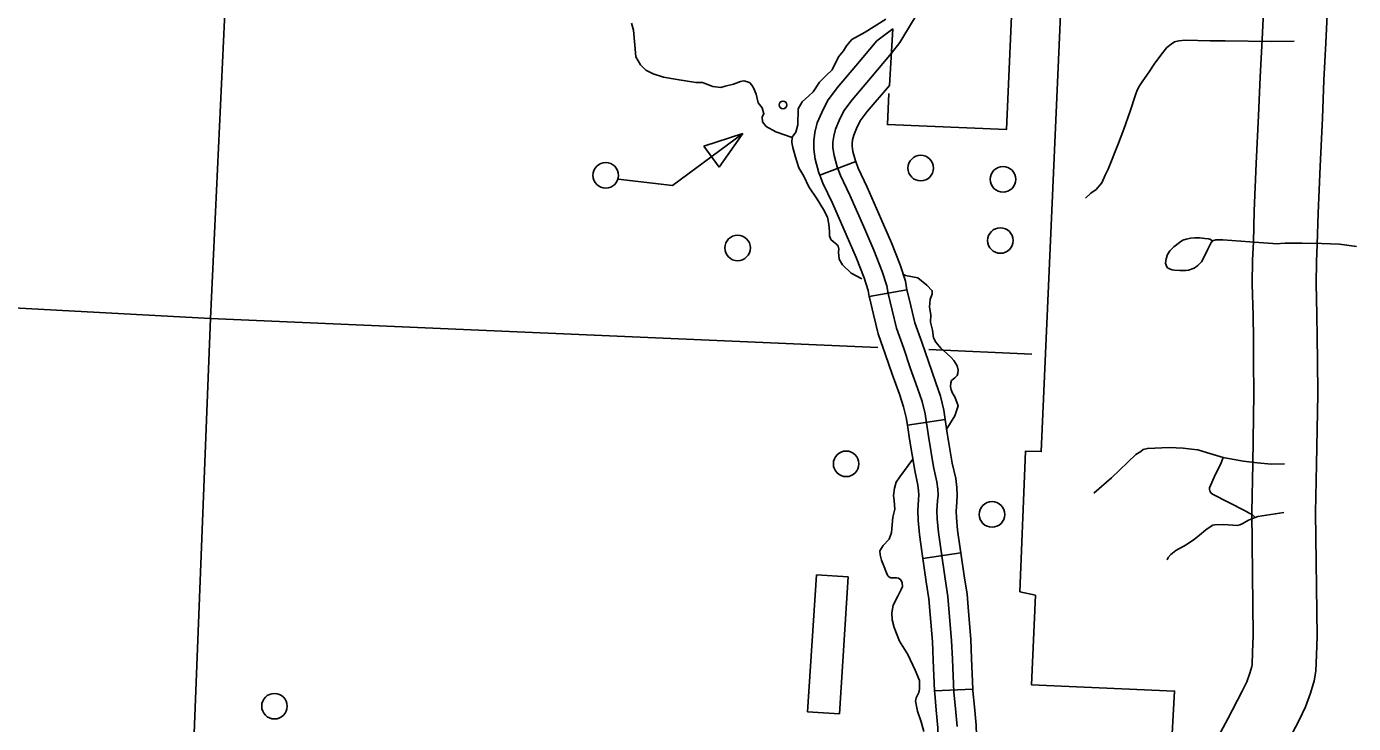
# Model space of a CAD drawing. Extents: x 653372 to 905732, y 627442 to 787275.
# Drawn here: x 684356 to 689553, y 767471 to 770200 of the extents above; entities that cross this region are included whole.
import ezdxf

# ---------------------------------------------------------------- set-up
doc = ezdxf.new("R2010")
doc.units = 0
for name, color, linetype in [('10', 7, 'Continuous'), ('32', 7, 'Continuous'), ('33', 7, 'Continuous'), ('34', 7, 'Continuous'), ('35', 7, 'Continuous'), ('5', 7, 'Continuous'), ('56', 7, 'Continuous'), ('57', 7, 'Continuous'), ('6', 7, 'Continuous')]:
    doc.layers.add(name, color=color, linetype=linetype)

msp = doc.modelspace()

# ---------------------------------------------------------------- linework, layer by layer
at = {"layer": '10'}
for points in [[(688986.9, 767354.1), (689059.9, 767489.1), (689116.3, 767597.5), (689134.6, 767634.8), (689146.5, 767667.7), (689154, 767694), (689155.5, 767702.4), (689157.6, 767750.2), (689160.3, 767815.1), (689154.1, 768298), (689157.9, 768489.7), (689162.5, 768761.3), (689161.6, 768889.9), (689160.4, 768978.7), (689159.1, 769068.9), (689156.3, 769190.9), (689157.5, 769286.8), (689160.7, 769355.8), (689164.1, 769477.7), (689172.1, 769663.4), (689180.9, 769851.9), (689187, 770002), (689195.2, 770148.9), (689213.3, 770531.8)], [(689463, 770519.5), (689444.8, 770136.1), (689436.7, 769989.9), (689430.7, 769841), (689421.8, 769652.2), (689413.9, 769468.9), (689410.5, 769346.7), (689407.5, 769279.6), (689406.4, 769192.2), (689409.1, 769073.5), (689410.3, 768982.2), (689411.6, 768892.5), (689412.5, 768760), (689407.9, 768485.2), (689404.2, 768297.2), (689410.3, 767811.4), (689407.3, 767739.5), (689404.5, 767676), (689398.2, 767638.5), (689384.4, 767590.6), (689365, 767536.8), (689339.3, 767484.6), (689280.8, 767372)]]:
    msp.add_lwpolyline(points, dxfattribs=at)
at = {"layer": '32'}
for p, q in [((687748.8, 770190.9), (687736, 769969.5)), ((687462.6, 769618.5), (687603.1, 769670.8)), ((687656.1, 769143.1), (687803.9, 769168.9)), ((687805.5, 768639.6), (687953.8, 768661.7)), ((687865.9, 768116.9), (688014.3, 768138.9)), ((687912.2, 767599.2), (688062.1, 767605.9))]:
    msp.add_line(p, q, dxfattribs=at)
for points in [[(687748.8, 770190.9), (687685.9, 770143.2), (687603.7, 770045.6), (687530.2, 769959.8), (687492.9, 769908.7), (687470.3, 769863.7), (687452.9, 769822.3), (687443.6, 769785.1), (687438.9, 769752), (687439.2, 769719.4), (687445, 769680), (687459.2, 769627.5), (687462.6, 769618.5)], [(687743.3, 770094.9), (687660.8, 769997), (687589.1, 769913.2), (687557.1, 769869.5), (687538.4, 769832.3), (687524.3, 769798.5), (687517.3, 769770.7), (687514, 769747.1), (687514.2, 769725.2), (687518.5, 769695.2), (687530.7, 769650.5), (687543.4, 769616.5), (687580.5, 769539.1), (687634.6, 769415.4), (687674, 769324.7), (687706.5, 769241.3), (687725, 769184.7), (687730.2, 769154.7), (687745.8, 769089.3), (687763, 769018.7), (687791.2, 768938.9), (687817, 768864.2), (687845.3, 768784.4), (687863, 768732.2), (687874.7, 768683.6), (687887.9, 768595.5), (687907.9, 768475.6), (687921.1, 768417.4), (687924.6, 768388.3), (687925.7, 768365.5), (687924.1, 768343.3), (687921.2, 768303.9), (687922.9, 768272.3), (687927.4, 768219.5), (687937.5, 768145.6), (687953.5, 768037.2), (687964.6, 767968.5), (687969.7, 767903.9), (687978.7, 767796.6), (687981.8, 767722.9), (687987.5, 767593.8), (687993.4, 767530.2), (688000.1, 767459.8)], [(687736, 769969.5), (687647.9, 769866.6), (687621.3, 769830.2), (687606.6, 769801), (687595.6, 769774.8), (687591, 769756.3), (687589, 769742.2), (687589.1, 769731), (687592.1, 769710.5), (687602.2, 769673.4), (687603.1, 769670.8)], [(687603.1, 769670.8), (687612.4, 769645.8), (687648.7, 769570.3), (687703.4, 769445.3), (687743.3, 769353.3), (687777.2, 769266.6), (687798, 769202.8), (687803.9, 769168.9)], [(687462.6, 769618.5), (687474.3, 769587.1), (687512.3, 769507.8), (687565.9, 769385.4), (687604.6, 769296.2), (687635.9, 769216.1), (687652, 769166.5), (687656.1, 769143.1)], [(687803.7, 769169.9), (687818.7, 769106.9), (687834.9, 769040.1), (687862, 768963.7), (687887.8, 768889), (687916.2, 768809), (687935.2, 768753), (687948.4, 768697.9), (687953.8, 768661.7)], [(687656.1, 769143.1), (687656.7, 769139.5), (687672.9, 769071.8), (687691, 768997.2), (687720.5, 768914.1), (687746.3, 768839.4), (687774.5, 768759.9), (687790.9, 768711.3), (687801, 768669.3), (687805.5, 768639.6)], [(687953.8, 768661.7), (687962, 768607.2), (687981.6, 768490.1), (687995.1, 768430.2), (687999.4, 768394.6), (688000.8, 768364.6), (687998.9, 768337.9), (687996.3, 768303.1), (687997.7, 768277.5), (688002, 768227.8), (688011.7, 768156.1), (688014.3, 768138.9)], [(687805.5, 768639.6), (687813.8, 768583.8), (687834.3, 768461.2), (687847.1, 768404.6), (687849.8, 768382.1), (687850.6, 768366.3), (687849.3, 768348.7), (687846, 768304.7), (687848, 768267.1), (687852.9, 768211.3), (687863.2, 768135), (687865.9, 768116.9)], [(688014.3, 768138.9), (688027.6, 768048.7), (688039.1, 767977.4), (688044.4, 767910), (688053.6, 767801.3), (688056.7, 767726.1), (688062.1, 767605.9)], [(687865.9, 768116.9), (687879.4, 768025.8), (687890.1, 767959.6), (687894.9, 767897.8), (687903.8, 767791.9), (687906.8, 767719.7), (687912.2, 767599.2)], [(687912.2, 767599.2), (687912.7, 767588.7), (687918.7, 767523.2), (687925.2, 767454.8), (687928.1, 767380), (687932.5, 767234.4), (687941.9, 767076.7), (687942.3, 767070.7)], [(688062.1, 767605.9), (688062.4, 767598.9), (688068.1, 767537.1), (688074.9, 767464.8), (688078, 767385.1), (688082.4, 767241.1), (688091.6, 767086), (688092, 767080.4)]]:
    msp.add_lwpolyline(points, dxfattribs=at)
at = {"layer": '33'}
for points in [[(689320, 770142.5), (689231.3, 770141.7), (689050, 770143.7), (688991.6, 770144.3), (688893, 770146.1), (688868.9, 770144), (688852.1, 770139.9), (688838.7, 770131.2), (688821.7, 770117.4), (688801.5, 770093.4), (688771.7, 770052.5), (688752.5, 770022.7), (688728, 769987.7), (688714.8, 769967.5), (688705.7, 769950), (688698.8, 769931.9), (688677.5, 769869), (688653, 769798.2), (688632.5, 769742.7), (688592.2, 769641.1), (688580.7, 769617.4), (688567.7, 769587.5), (688544.7, 769561.8), (688524.2, 769547.6), (688503, 769527.6)], [(689285.6, 769351.3), (689351.2, 769351.6), (689426.8, 769350.1), (689497.7, 769347.2), (689564.6, 769339.1)], [(689282.9, 768487.5), (689229.6, 768486.1), (689176.5, 768491.4), (689121.2, 768498.2), (689042.4, 768512.8), (688977.3, 768532.2), (688943.6, 768542.8), (688917.8, 768545.8), (688886.1, 768549.7), (688830.7, 768551.4), (688745.8, 768548.4), (688728.6, 768544.4), (688720.3, 768536.6), (688699.9, 768523.9), (688605.5, 768433.5), (688536.4, 768373.4)], [(689042.4, 768512.8), (689034, 768491.5), (689006.9, 768435.9), (688992.6, 768402.8), (688989.3, 768393.4), (688989.1, 768387.4), (688990.2, 768381.7), (688992.7, 768376.9), (688995.5, 768373), (689000.6, 768369.4), (689127.8, 768303.5), (689146.9, 768293.9), (689155.3, 768288.8), (689162.5, 768283.2), (689167.9, 768277.7)], [(689279.2, 768297.6), (689246.1, 768292), (689177.8, 768281.1), (689167.9, 768277.7), (689155.1, 768272.7), (689141.6, 768267.1), (689117.1, 768252.8), (689107, 768248.8), (689096.6, 768246.6), (689045.5, 768250.6), (689010.2, 768249.5), (689001.5, 768247.2), (688991, 768241.5), (688974.3, 768229.1), (688949.7, 768208.3), (688929.4, 768192.5), (688896.9, 768171.1), (688856.6, 768148.6), (688837.2, 768132.9), (688827.4, 768120.7), (688823.2, 768111.7)]]:
    msp.add_lwpolyline(points, dxfattribs=at)
at = {"layer": '34'}
for points in [[(687764.8, 770999.1), (687811.8, 770831.7), (687845.2, 770733.1), (687862, 770676.3), (687875.4, 770625.3), (687884.2, 770584.9), (687889.2, 770538.5), (687898.4, 770442), (687900.4, 770391.4), (687896.9, 770368), (687890.5, 770345.3), (687875.7, 770301.6), (687856.1, 770265.9), (687825.5, 770219), (687776, 770136.9), (687743.3, 770094.9)], [(689000, 769361), (688993.5, 769351.6), (688982.1, 769327.6), (688965.7, 769293.1), (688956.8, 769279), (688943.6, 769263.9), (688928.7, 769253.7), (688906, 769246.2), (688895.6, 769244.6), (688873, 769244.3), (688851.6, 769246.5), (688842.6, 769247.3), (688832.1, 769251.1), (688824.8, 769255.5), (688822.3, 769259.6), (688818.5, 769265), (688816.6, 769273.5), (688818.5, 769290.7), (688824.8, 769307.2), (688834, 769321), (688848.8, 769337.6), (688871, 769354.4), (688884, 769362.8), (688897.1, 769367.1), (688915.8, 769371.4), (688931.5, 769372.7), (688950.1, 769372.4), (688969.9, 769370.5), (688983.6, 769368.8), (688990.5, 769366.7), (689000, 769361)], [(689285.6, 769351.3), (689267, 769350.3), (689254.7, 769349.6), (689181.7, 769353.9), (689041.5, 769364.5), (689013.9, 769364.8), (689000, 769361)]]:
    msp.add_lwpolyline(points, dxfattribs=at)
at = {"layer": '35'}
for points in [[(687009.4, 769978.3), (687002.7, 769980.2), (686977.6, 769981), (686904.6, 769992.3), (686850.9, 770001.5), (686809.5, 770014.2), (686781, 770029.5), (686761.1, 770049.9), (686742.3, 770080.8), (686738.4, 770127.2), (686732.5, 770185.2), (686725.7, 770213.5)], [(687721.1, 770228.8), (687640.4, 770177.6), (687588.7, 770149.5), (687567.1, 770124.3), (687554.9, 770104.7), (687535.9, 770081.2), (687511.1, 770030.8), (687487.1, 770008.6), (687460.9, 769981.8), (687436.5, 769944.4), (687420.1, 769928.5), (687394.1, 769905), (687378.5, 769877), (687376.6, 769814.9), (687368.4, 769785.7), (687354.1, 769766.1), (687353.5, 769746.1), (687357.1, 769725.9), (687367.5, 769688.7), (687381, 769646.1), (687400.1, 769614), (687419.9, 769572.3), (687452.2, 769523.9), (687477.3, 769482.9), (687492.2, 769452.9), (687498.2, 769425.4), (687501, 769396.8), (687500, 769381), (687506.4, 769366.1), (687516.7, 769356.8), (687529, 769345.9), (687534.1, 769339.4), (687536.9, 769329.3), (687536, 769316.7), (687538.3, 769288.7), (687550.9, 769267.3), (687585.1, 769233.6), (687627.3, 769212.4)], [(687354.1, 769765.7), (687290.4, 769787.8), (687253, 769808), (687237.6, 769826.7), (687237.4, 769845.7), (687243.9, 769858.4), (687237, 769881.5), (687220.9, 769901.7), (687213.5, 769935.4), (687202.9, 769960.1), (687197.1, 769970.1), (687188.2, 769978.7), (687179.2, 769983.6), (687165.7, 769987), (687151.9, 769985.2), (687125, 769974.6), (687092, 769965.7), (687075.2, 769961.6), (687043.3, 769964.8), (687009.4, 769978.3)], [(687787.6, 769229.8), (687797.8, 769225.3), (687846.5, 769215.3), (687881.6, 769186.8), (687903, 769165.1), (687902.2, 769151.7), (687894.9, 769132.4), (687892.5, 769101.5), (687897.5, 769071.1), (687896.3, 769043), (687903.6, 769011.1), (687907.8, 768981.7), (687916.9, 768964.5), (687936.2, 768940.9), (687959.3, 768921.2), (687977.7, 768904.3), (687988, 768891.8), (688000.4, 768871.3), (688004, 768854), (688002.6, 768842.4), (688000.3, 768833.8), (687991.4, 768824.7), (687978.1, 768813.5), (687975.9, 768805.3), (687974, 768790), (687976.8, 768777.9), (687982.6, 768764.9), (687991.4, 768750.6), (688005, 768715.1), (687991.1, 768675.3), (687957.7, 768621.2)], [(687826.8, 768506), (687775.9, 768437.3), (687761.3, 768415.6), (687755.7, 768392.7), (687751.6, 768364.1), (687753.4, 768344.3), (687756.5, 768310.5), (687749, 768278.7), (687745.6, 768248.4), (687743.1, 768219.4), (687734.1, 768193.4), (687710.3, 768167.8), (687698.2, 768146.8), (687698.6, 768132), (687704.5, 768111.3), (687712.1, 768090.5), (687723.6, 768061.4), (687729, 768049.7), (687733, 768045.5), (687741.1, 768041.9), (687750.1, 768041.7), (687762.4, 768041.3), (687771.4, 768040.2), (687779.4, 768033.4), (687785.7, 768022.5), (687786.9, 768007.7), (687781.6, 767995.5), (687768.5, 767969.6), (687749.3, 767934), (687745.1, 767904.2), (687746, 767877.4), (687753.3, 767847.6), (687774.7, 767793.5), (687806.8, 767740.8), (687836.2, 767680.4), (687853.1, 767639.6), (687852.9, 767605.9), (687850.8, 767592.8), (687840.5, 767571.8), (687837.5, 767558.7), (687844.6, 767519.3), (687859, 767477.7), (687870.1, 767439.3)]]:
    msp.add_lwpolyline(points, dxfattribs=at)
at = {"layer": '5'}
for points in [[(685174.8, 771146.2), (685076.3, 769056.8)], [(685076.3, 769056.8), (683869, 769122.2)], [(685076.3, 769056.8), (684976.7, 766539.9)], [(687690.2, 768943.8), (685076.3, 769056.8)], [(688293.6, 768917.7), (687889.3, 768935.2)]]:
    msp.add_lwpolyline(points, dxfattribs=at)
at = {"layer": '56'}
for p, q in [((687007.9, 769731.4), (687161.3, 769781.3)), ((687161.3, 769781.3), (687068.5, 769649.3)), ((687068.5, 769649.3), (687007.9, 769731.4))]:
    msp.add_line(p, q, dxfattribs=at)
msp.add_lwpolyline([(686673.2, 769602.7), (686885.7, 769577.7), (687161.3, 769781.3)], dxfattribs=at)
for centre, radius in [((687318.6, 769892.9), 15), ((687857.8, 769645.6), 50), ((686624.2, 769617.2), 50), ((688180.1, 769601.6), 50), ((687140.7, 769332.9), 50), ((688169.9, 769361.9), 50), ((687565.8, 768487.8), 50), ((688137, 768289.7), 50), ((685327, 767539), 50)]:
    msp.add_circle(centre, radius, dxfattribs=at)
at = {"layer": '57'}
for p, q in [((687449.6, 768053.4), (687414.4, 767517.1)), ((687574.3, 768045.2), (687449.6, 768053.4)), ((687539.2, 767508.9), (687574.3, 768045.2)), ((687414.4, 767517.1), (687539.2, 767508.9))]:
    msp.add_line(p, q, dxfattribs=at)
at = {"layer": '6'}
msp.add_lwpolyline([(688822.7, 767075.4), (688852.2, 767598.4), (688292.3, 767622.6), (688306.9, 767973.1), (688246.1, 767987.2), (688268.4, 768538), (688329.8, 768535.6), (688406.1, 770275.7), (688214.8, 770270.8), (688193.5, 769796.2), (687727.5, 769816.2), (687733.2, 769937.5)], dxfattribs=at)

doc.saveas('drawing.dxf')
